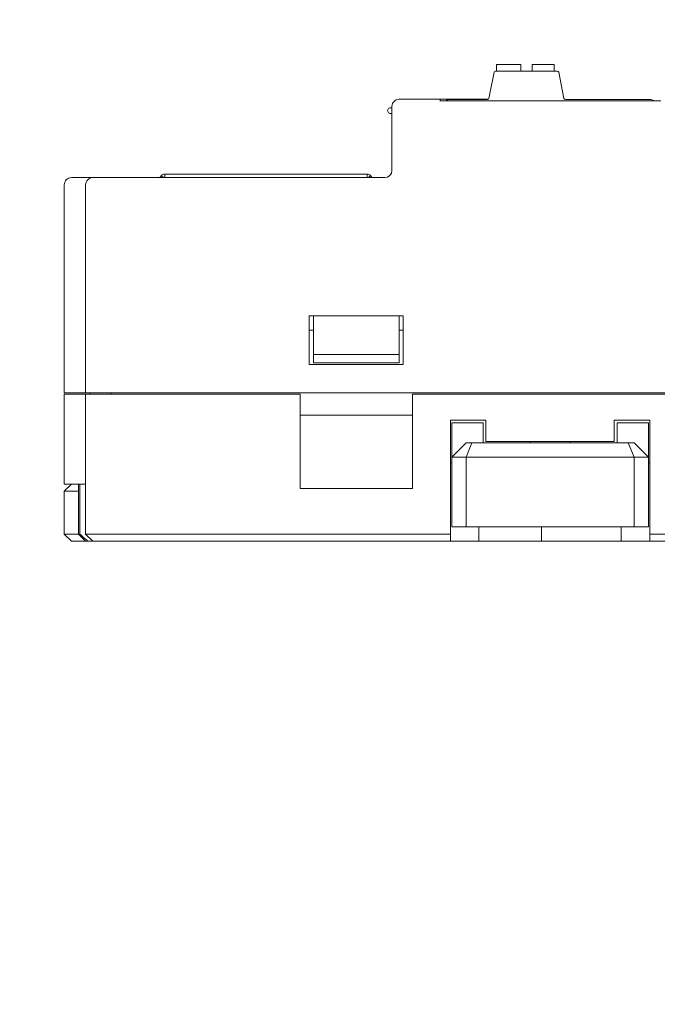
# Model space of a CAD drawing. Header units: millimetres. Extents: x -1114 to 1396, y -630 to 631.
# Tile 336 of 656: x -568 to -523, y 502 to 571. Entities that reach past the tile are written whole.
import ezdxf

# ---------------------------------------------------------------- set-up
doc = ezdxf.new("R2010")
doc.units = ezdxf.units.MM
doc.header["$MEASUREMENT"] = 0

msp = doc.modelspace()

# ---------------------------------------------------------------- linework, layer by layer
at = {"lineweight": 18}
for points, knots in [([(1038.9843, -629.7647), (1038.9843, -629.7647), (-1111.4882, -629.7647), (-1111.4882, -629.7647), (-1111.4882, -629.7647), (-1111.4882, -629.7647), (-1111.4882, 630.7883), (-1111.4882, 630.7883), (-1111.4882, 630.7883), (-1111.4882, 630.7883), (1038.9843, 630.7883), (1038.9843, 630.7883)], [0, 0, 0, 0, 0.3333333, 0.3333333, 0.3333333, 0.3333333, 0.6666667, 0.6666667, 0.6666667, 0.6666667, 1, 1, 1, 1]), ([(-541.0776, 565.3845), (-541.2102, 565.3845), (-541.3373, 565.3318), (-541.4311, 565.238), (-541.4311, 565.238), (-541.5249, 565.1443), (-541.5776, 565.0171), (-541.5776, 564.8845)], [0, 0, 0, 0, 0.5, 0.5, 0.5, 0.5, 1, 1, 1, 1]), ([(-541.6776, 564.7845), (-541.749, 564.7845), (-541.815, 564.7464), (-541.8508, 564.6845), (-541.8508, 564.6845), (-541.8865, 564.6226), (-541.8865, 564.5464), (-541.8508, 564.4845), (-541.8508, 564.4845), (-541.815, 564.4226), (-541.749, 564.3845), (-541.6776, 564.3845)], [0, 0, 0, 0, 0.3333333, 0.3333333, 0.3333333, 0.3333333, 0.6666667, 0.6666667, 0.6666667, 0.6666667, 1, 1, 1, 1]), ([(-564.0776, 559.8845), (-564.2102, 559.8845), (-564.3373, 559.8318), (-564.4311, 559.738), (-564.4311, 559.738), (-564.5249, 559.6443), (-564.5776, 559.5171), (-564.5776, 559.3845)], [0, 0, 0, 0, 0.5, 0.5, 0.5, 0.5, 1, 1, 1, 1]), ([(-562.5776, 559.8845), (-562.7085, 559.8845), (-562.8385, 559.8306), (-562.9311, 559.738), (-562.9311, 559.738), (-563.0237, 559.6455), (-563.0776, 559.5154), (-563.0776, 559.3845)], [0, 0, 0, 0, 0.5, 0.5, 0.5, 0.5, 1, 1, 1, 1]), ([(-557.8506, 559.8845), (-557.8474, 559.8945), (-557.8438, 559.9044), (-557.8398, 559.9141), (-557.8398, 559.9141), (-557.8218, 559.9577), (-557.7951, 559.9976), (-557.7618, 560.0309)], [0, 0, 0, 0, 0.5, 0.5, 0.5, 0.5, 1, 1, 1, 1]), ([(-543.0727, 560.0309), (-543.0393, 559.9976), (-543.0126, 559.9577), (-542.9946, 559.9141), (-542.9946, 559.9141), (-542.9906, 559.9044), (-542.987, 559.8945), (-542.9838, 559.8845)], [0, 0, 0, 0, 0.5, 0.5, 0.5, 0.5, 1, 1, 1, 1]), ([(-563.472, 534.8845), (-563.3802, 534.7992), (-563.2879, 534.7145), (-563.1947, 534.6309), (-563.1947, 534.6309), (-563.148, 534.5891), (-563.1011, 534.5476), (-563.0539, 534.5064), (-563.0539, 534.5064), (-563.0066, 534.4653), (-562.959, 534.4246), (-562.9109, 534.3845)], [0, 0, 0, 0, 0.3333333, 0.3333333, 0.3333333, 0.3333333, 0.6666667, 0.6666667, 0.6666667, 0.6666667, 1, 1, 1, 1])]:
    msp.add_open_spline(points, degree=3, knots=knots, dxfattribs=at)
for points in [[(-532.5382, 567.8131), (-532.5382, 567.8131), (-534.2382, 567.8131), (-534.2382, 567.8131)], [(-534.2382, 567.8131), (-534.2382, 567.8131), (-534.2382, 567.3631), (-534.2382, 567.3631)], [(-532.5382, 567.3631), (-532.5382, 567.3631), (-532.5382, 567.8131), (-532.5382, 567.8131)], [(-530.1882, 567.8131), (-530.1882, 567.8131), (-531.7382, 567.8131), (-531.7382, 567.8131)], [(-531.7382, 567.8131), (-531.7382, 567.8131), (-531.7382, 567.3631), (-531.7382, 567.3631)], [(-530.1882, 567.3631), (-530.1882, 567.3631), (-530.1882, 567.8131), (-530.1882, 567.8131)], [(-534.4055, 567.2827), (-534.4055, 567.2827), (-534.7734, 565.4435), (-534.7734, 565.4435)], [(-534.3075, 567.3631), (-534.3551, 567.3631), (-534.3962, 567.3295), (-534.4055, 567.2827)], [(-529.9714, 567.3631), (-529.9714, 567.3631), (-534.3075, 567.3631), (-534.3075, 567.3631)], [(-529.8734, 567.2827), (-529.8827, 567.3295), (-529.9238, 567.3631), (-529.9714, 567.3631)], [(-529.5055, 565.4435), (-529.5055, 565.4435), (-529.8734, 567.2827), (-529.8734, 567.2827)], [(-541.0776, 565.3845), (-541.0776, 565.3845), (-538.1941, 565.3845), (-538.1941, 565.3845)], [(-538.1941, 565.3845), (-538.1941, 565.3845), (-541.0776, 565.3845), (-541.0776, 565.3845)], [(-534.8096, 565.3845), (-534.8096, 565.3845), (-538.1941, 565.3845), (-538.1941, 565.3845)], [(-538.1941, 565.3845), (-538.1941, 565.3845), (-538.1941, 565.252), (-538.1941, 565.252)], [(-522.6941, 565.2741), (-522.6941, 565.2741), (-538.1941, 565.2741), (-538.1941, 565.2741)], [(-537.4941, 565.3631), (-537.5959, 565.3631), (-537.6952, 565.3321), (-537.7789, 565.2741)], [(-537.4941, 565.3631), (-537.4941, 565.3631), (-534.8714, 565.3631), (-534.8714, 565.3631)], [(-534.8714, 565.3631), (-534.8238, 565.3631), (-534.7827, 565.3968), (-534.7734, 565.4435)], [(-529.5055, 565.4435), (-529.4962, 565.3968), (-529.4551, 565.3631), (-529.4075, 565.3631)], [(-529.4075, 565.3631), (-529.4075, 565.3631), (-523.4941, 565.3631), (-523.4941, 565.3631)], [(-523.2094, 565.2741), (-523.293, 565.3321), (-523.3924, 565.3631), (-523.4941, 565.3631)], [(-541.5776, 564.7845), (-541.5776, 564.7845), (-541.6776, 564.7845), (-541.6776, 564.7845)], [(-541.6776, 564.3845), (-541.6776, 564.3845), (-541.5776, 564.3845), (-541.5776, 564.3845)], [(-541.5776, 562.3845), (-541.5776, 562.3845), (-541.5776, 564.8845), (-541.5776, 564.8845)], [(-541.5776, 560.3845), (-541.5776, 560.3845), (-541.5776, 562.3845), (-541.5776, 562.3845)], [(-541.5776, 560.3845), (-541.5776, 560.3845), (-541.5776, 562.3845), (-541.5776, 562.3845)], [(-557.5072, 560.1364), (-557.6027, 560.1364), (-557.6943, 560.0985), (-557.7618, 560.0309)], [(-557.5072, 560.1364), (-557.5072, 560.1364), (-557.5072, 559.8845), (-557.5072, 559.8845)], [(-557.5072, 560.1364), (-557.5072, 560.1364), (-543.3272, 560.1364), (-543.3272, 560.1364)], [(-543.3272, 560.1364), (-543.3272, 560.1364), (-543.3272, 559.8845), (-543.3272, 559.8845)], [(-543.0727, 560.0309), (-543.1402, 560.0985), (-543.2317, 560.1364), (-543.3272, 560.1364)], [(-542.0776, 559.8845), (-541.8014, 559.8845), (-541.5776, 560.1084), (-541.5776, 560.3845)], [(-542.0776, 559.8845), (-541.8014, 559.8845), (-541.5776, 560.1084), (-541.5776, 560.3845)], [(-564.0776, 559.8845), (-564.0776, 559.8845), (-563.6323, 559.8845), (-563.6323, 559.8845)], [(-563.4703, 559.8845), (-563.4703, 559.8845), (-563.6323, 559.8845), (-563.6323, 559.8845)], [(-563.6323, 559.8845), (-563.6323, 559.8845), (-563.4682, 559.8845), (-563.4682, 559.8845)], [(-563.4682, 559.8845), (-563.4682, 559.8845), (-562.5776, 559.8845), (-562.5776, 559.8845)], [(-562.5776, 559.8845), (-562.5776, 559.8845), (-559.0776, 559.8845), (-559.0776, 559.8845)], [(-559.0776, 559.8845), (-559.0776, 559.8845), (-542.0776, 559.8845), (-542.0776, 559.8845)], [(-559.0776, 559.8845), (-559.0776, 559.8845), (-542.0776, 559.8845), (-542.0776, 559.8845)], [(-557.6153, 559.8845), (-557.6153, 559.8845), (-557.7618, 560.0309), (-557.7618, 560.0309)], [(-543.2191, 559.8845), (-543.2191, 559.8845), (-543.0727, 560.0309), (-543.0727, 560.0309)], [(-564.5776, 544.7899), (-564.5776, 544.7899), (-564.5776, 559.3845), (-564.5776, 559.3845)], [(-564.5776, 544.7899), (-564.5776, 544.7899), (-564.5776, 559.3845), (-564.5776, 559.3845)], [(-563.0776, 544.7899), (-563.0776, 544.7899), (-563.0776, 559.3845), (-563.0776, 559.3845)], [(-563.0776, 544.7899), (-563.0776, 544.7899), (-563.0776, 559.3845), (-563.0776, 559.3845)], [(-547.3776, 550.1899), (-547.3776, 550.1899), (-547.3776, 546.7899), (-547.3776, 546.7899)], [(-547.3776, 550.1899), (-547.3776, 550.1899), (-540.7776, 550.1899), (-540.7776, 550.1899)], [(-547.0776, 549.5775), (-547.0776, 549.5775), (-547.0776, 550.1899), (-547.0776, 550.1899)], [(-541.0776, 550.1899), (-541.0776, 550.1899), (-541.0776, 549.5775), (-541.0776, 549.5775)], [(-540.7776, 546.7899), (-540.7776, 546.7899), (-540.7776, 550.1899), (-540.7776, 550.1899)], [(-547.0776, 549.1899), (-547.0776, 549.1899), (-547.3777, 549.1899), (-547.3777, 549.1899)], [(-547.0776, 547.4899), (-547.0776, 547.4899), (-547.0776, 549.5775), (-547.0776, 549.5775)], [(-541.0776, 549.5775), (-541.0776, 549.5775), (-541.0776, 547.4899), (-541.0776, 547.4899)], [(-540.7774, 549.1899), (-540.7774, 549.1899), (-541.0776, 549.1899), (-541.0776, 549.1899)], [(-547.0776, 547.4899), (-547.0776, 547.4899), (-547.0776, 546.8899), (-547.0776, 546.8899)], [(-541.0776, 547.4899), (-541.0776, 547.4899), (-547.0776, 547.4899), (-547.0776, 547.4899)], [(-541.0776, 546.8899), (-541.0776, 546.8899), (-541.0776, 547.4899), (-541.0776, 547.4899)], [(-547.3776, 546.7899), (-547.3776, 546.7899), (-540.7776, 546.7899), (-540.7776, 546.7899)], [(-547.0776, 546.8899), (-547.0776, 546.8899), (-541.0776, 546.8899), (-541.0776, 546.8899)], [(-563.9096, 544.7899), (-563.9096, 544.7899), (-564.5776, 544.7899), (-564.5776, 544.7899)], [(-564.5776, 538.3845), (-564.5776, 538.3845), (-564.5776, 544.6899), (-564.5776, 544.6899)], [(-564.5776, 544.6899), (-564.5776, 544.6899), (-563.9096, 544.6899), (-563.9096, 544.6899)], [(-564.5776, 544.6899), (-564.5776, 544.6899), (-564.5776, 538.3845), (-564.5776, 538.3845)], [(-563.7455, 544.7899), (-563.7455, 544.7899), (-563.9096, 544.7899), (-563.9096, 544.7899)], [(-563.7455, 544.6899), (-563.7455, 544.6899), (-563.9096, 544.6899), (-563.9096, 544.6899)], [(-563.0776, 544.7899), (-563.0776, 544.7899), (-563.7455, 544.7899), (-563.7455, 544.7899)], [(-563.0776, 544.6899), (-563.0776, 544.6899), (-563.7455, 544.6899), (-563.7455, 544.6899)], [(-559.0776, 544.7899), (-559.0776, 544.7899), (-563.0776, 544.7899), (-563.0776, 544.7899)], [(-563.0776, 534.8845), (-563.0776, 534.8845), (-563.0776, 544.6899), (-563.0776, 544.6899)], [(-563.0776, 534.8845), (-563.0776, 534.8845), (-563.0776, 544.6899), (-563.0776, 544.6899)], [(-563.0776, 544.6899), (-563.0776, 544.6899), (-559.0776, 544.6899), (-559.0776, 544.6899)], [(-562.7776, 544.6899), (-562.7776, 544.6899), (-562.7776, 544.7899), (-562.7776, 544.7899)], [(-561.2776, 544.7899), (-561.2776, 544.7899), (-561.2776, 544.6899), (-561.2776, 544.6899)], [(-561.2776, 544.6899), (-561.2776, 544.6899), (-561.2776, 544.7899), (-561.2776, 544.7899)], [(-559.0776, 544.7899), (-559.0776, 544.7899), (-403.0776, 544.7899), (-403.0776, 544.7899)], [(-559.0776, 544.6899), (-559.0776, 544.6899), (-548.0276, 544.6899), (-548.0276, 544.6899)], [(-548.0276, 538.0913), (-548.0276, 538.0913), (-548.0276, 544.6899), (-548.0276, 544.6899)], [(-540.1276, 544.6899), (-540.1276, 544.6899), (-483.0276, 544.6899), (-483.0276, 544.6899)], [(-540.1276, 544.6899), (-540.1276, 544.6899), (-540.1276, 538.0913), (-540.1276, 538.0913)], [(-540.1276, 543.2342), (-540.1276, 543.2342), (-548.0276, 543.2342), (-548.0276, 543.2342)], [(-537.4776, 542.8845), (-537.4776, 542.8845), (-537.4776, 534.8845), (-537.4776, 534.8845)], [(-534.9776, 542.8845), (-534.9776, 542.8845), (-537.4776, 542.8845), (-537.4776, 542.8845)], [(-534.9776, 542.8845), (-534.9776, 542.8845), (-534.9776, 541.3845), (-534.9776, 541.3845)], [(-523.4776, 542.8845), (-523.4776, 542.8845), (-525.9776, 542.8845), (-525.9776, 542.8845)], [(-525.9776, 542.8845), (-525.9776, 542.8845), (-525.9776, 541.3845), (-525.9776, 541.3845)], [(-523.4776, 534.8845), (-523.4776, 534.8845), (-523.4776, 542.8845), (-523.4776, 542.8845)], [(-537.3776, 542.6845), (-537.3776, 542.6845), (-537.3776, 540.2845), (-537.3776, 540.2845)], [(-535.1776, 542.6845), (-535.1776, 542.6845), (-537.3776, 542.6845), (-537.3776, 542.6845)], [(-535.1776, 542.6845), (-535.1776, 542.6845), (-535.1776, 541.2845), (-535.1776, 541.2845)], [(-525.7776, 542.6845), (-525.7776, 542.6845), (-525.7776, 541.2845), (-525.7776, 541.2845)], [(-525.7776, 542.6845), (-525.7776, 542.6845), (-523.5776, 542.6845), (-523.5776, 542.6845)], [(-523.5776, 542.6845), (-523.5776, 542.6845), (-523.5776, 540.2845), (-523.5776, 540.2845)], [(-537.3776, 540.2845), (-537.3776, 540.2845), (-536.3776, 541.2845), (-536.3776, 541.2845)], [(-536.3776, 541.2845), (-536.3776, 541.2845), (-535.9633, 541.2845), (-535.9633, 541.2845)], [(-536.3776, 540.2845), (-536.3776, 540.2845), (-535.9633, 541.2845), (-535.9633, 541.2845)], [(-535.9633, 541.2845), (-535.9633, 541.2845), (-524.9918, 541.2845), (-524.9918, 541.2845)], [(-525.9776, 541.3845), (-525.9776, 541.3845), (-534.9776, 541.3845), (-534.9776, 541.3845)], [(-531.8776, 541.3845), (-531.8776, 541.3845), (-531.8776, 541.2844), (-531.8776, 541.2844)], [(-529.0776, 541.2844), (-529.0776, 541.2844), (-529.0776, 541.3845), (-529.0776, 541.3845)], [(-524.9918, 541.2845), (-524.9918, 541.2845), (-524.5776, 541.2845), (-524.5776, 541.2845)], [(-524.5776, 540.2845), (-524.5776, 540.2845), (-524.9918, 541.2845), (-524.9918, 541.2845)], [(-523.5776, 540.2845), (-523.5776, 540.2845), (-524.5776, 541.2845), (-524.5776, 541.2845)], [(-536.3776, 540.2845), (-536.3776, 540.2845), (-537.3776, 540.2845), (-537.3776, 540.2845)], [(-537.3776, 535.3845), (-537.3776, 535.3845), (-537.3776, 540.2845), (-537.3776, 540.2845)], [(-524.5776, 540.2845), (-524.5776, 540.2845), (-536.3776, 540.2845), (-536.3776, 540.2845)], [(-536.3776, 535.3845), (-536.3776, 535.3845), (-536.3776, 540.2845), (-536.3776, 540.2845)], [(-523.5776, 540.2845), (-523.5776, 540.2845), (-524.5776, 540.2845), (-524.5776, 540.2845)], [(-524.5776, 540.2845), (-524.5776, 540.2845), (-524.5776, 535.3845), (-524.5776, 535.3845)], [(-523.5776, 535.3845), (-523.5776, 535.3845), (-523.5776, 540.2845), (-523.5776, 540.2845)], [(-537.4776, 539.8845), (-537.4776, 539.8845), (-537.3776, 539.8845), (-537.3776, 539.8845)], [(-523.5776, 539.8845), (-523.5776, 539.8845), (-523.4776, 539.8845), (-523.4776, 539.8845)], [(-564.0776, 538.3845), (-564.0776, 538.3845), (-564.5776, 537.8845), (-564.5776, 537.8845)], [(-563.9096, 538.3845), (-563.9096, 538.3845), (-564.5776, 538.3845), (-564.5776, 538.3845)], [(-563.7455, 538.3845), (-563.7455, 538.3845), (-563.9096, 538.3845), (-563.9096, 538.3845)], [(-563.0776, 538.3845), (-563.0776, 538.3845), (-563.7455, 538.3845), (-563.7455, 538.3845)], [(-563.5776, 538.3845), (-563.5776, 538.3845), (-563.5776, 534.8845), (-563.5776, 534.8845)], [(-563.472, 534.8845), (-563.472, 534.8845), (-563.472, 538.3845), (-563.472, 538.3845)], [(-548.0276, 538.0913), (-548.0276, 538.0913), (-540.1276, 538.0913), (-540.1276, 538.0913)], [(-564.5776, 537.8845), (-564.5776, 537.8845), (-564.5776, 534.8845), (-564.5776, 534.8845)], [(-563.5776, 537.8845), (-563.5776, 537.8845), (-564.5776, 537.8845), (-564.5776, 537.8845)], [(-537.3776, 535.3845), (-537.3776, 535.3845), (-536.3776, 535.3845), (-536.3776, 535.3845)], [(-536.3776, 535.3845), (-536.3776, 535.3845), (-524.5776, 535.3845), (-524.5776, 535.3845)], [(-535.4776, 535.3845), (-535.4776, 535.3845), (-535.4776, 534.3845), (-535.4776, 534.3845)], [(-531.0776, 535.3845), (-531.0776, 535.3845), (-531.0776, 534.3845), (-531.0776, 534.3845)], [(-525.4776, 534.3845), (-525.4776, 534.3845), (-525.4776, 535.3845), (-525.4776, 535.3845)], [(-524.5776, 535.3845), (-524.5776, 535.3845), (-523.5776, 535.3845), (-523.5776, 535.3845)], [(-564.5776, 534.8845), (-564.5776, 534.8845), (-563.5776, 534.8845), (-563.5776, 534.8845)], [(-564.0776, 534.3845), (-564.0776, 534.3845), (-564.5776, 534.8845), (-564.5776, 534.8845)], [(-563.5776, 534.8845), (-563.5776, 534.8845), (-563.0776, 534.3845), (-563.0776, 534.3845)], [(-563.5776, 534.8845), (-563.5776, 534.8845), (-563.472, 534.8845), (-563.472, 534.8845)], [(-562.5776, 534.3845), (-562.5776, 534.3845), (-563.0776, 534.8845), (-563.0776, 534.8845)], [(-562.5776, 534.3845), (-562.5776, 534.3845), (-563.0776, 534.8845), (-563.0776, 534.8845)], [(-563.0776, 534.8845), (-563.0776, 534.8845), (-559.0776, 534.8845), (-559.0776, 534.8845)], [(-559.0776, 534.8845), (-559.0776, 534.8845), (-537.4776, 534.8845), (-537.4776, 534.8845)], [(-537.4776, 534.8845), (-537.4776, 534.8845), (-537.4776, 534.3845), (-537.4776, 534.3845)], [(-523.4776, 534.3845), (-523.4776, 534.3845), (-523.4776, 534.8845), (-523.4776, 534.8845)], [(-523.4776, 534.8845), (-523.4776, 534.8845), (-462.5776, 534.8845), (-462.5776, 534.8845)], [(-563.0776, 534.3845), (-563.0776, 534.3845), (-564.0776, 534.3845), (-564.0776, 534.3845)], [(-562.9109, 534.3845), (-562.9109, 534.3845), (-563.0776, 534.3845), (-563.0776, 534.3845)], [(-562.9109, 534.3845), (-562.9109, 534.3845), (-562.5774, 534.3845), (-562.5774, 534.3845)], [(-559.0776, 534.3845), (-559.0776, 534.3845), (-562.5776, 534.3845), (-562.5776, 534.3845)], [(-537.4776, 534.3845), (-537.4776, 534.3845), (-559.0776, 534.3845), (-559.0776, 534.3845)], [(-537.4776, 534.3845), (-537.4776, 534.3845), (-535.4776, 534.3845), (-535.4776, 534.3845)], [(-535.4776, 534.3845), (-535.4776, 534.3845), (-531.0776, 534.3845), (-531.0776, 534.3845)], [(-531.0776, 534.3845), (-531.0776, 534.3845), (-525.4775, 534.3845), (-525.4775, 534.3845)], [(-525.4776, 534.3845), (-525.4776, 534.3845), (-523.4776, 534.3845), (-523.4776, 534.3845)], [(-462.5776, 534.3845), (-462.5776, 534.3845), (-523.4776, 534.3845), (-523.4776, 534.3845)]]:
    msp.add_open_spline(points, degree=3, dxfattribs=at)

doc.saveas('drawing.dxf')
